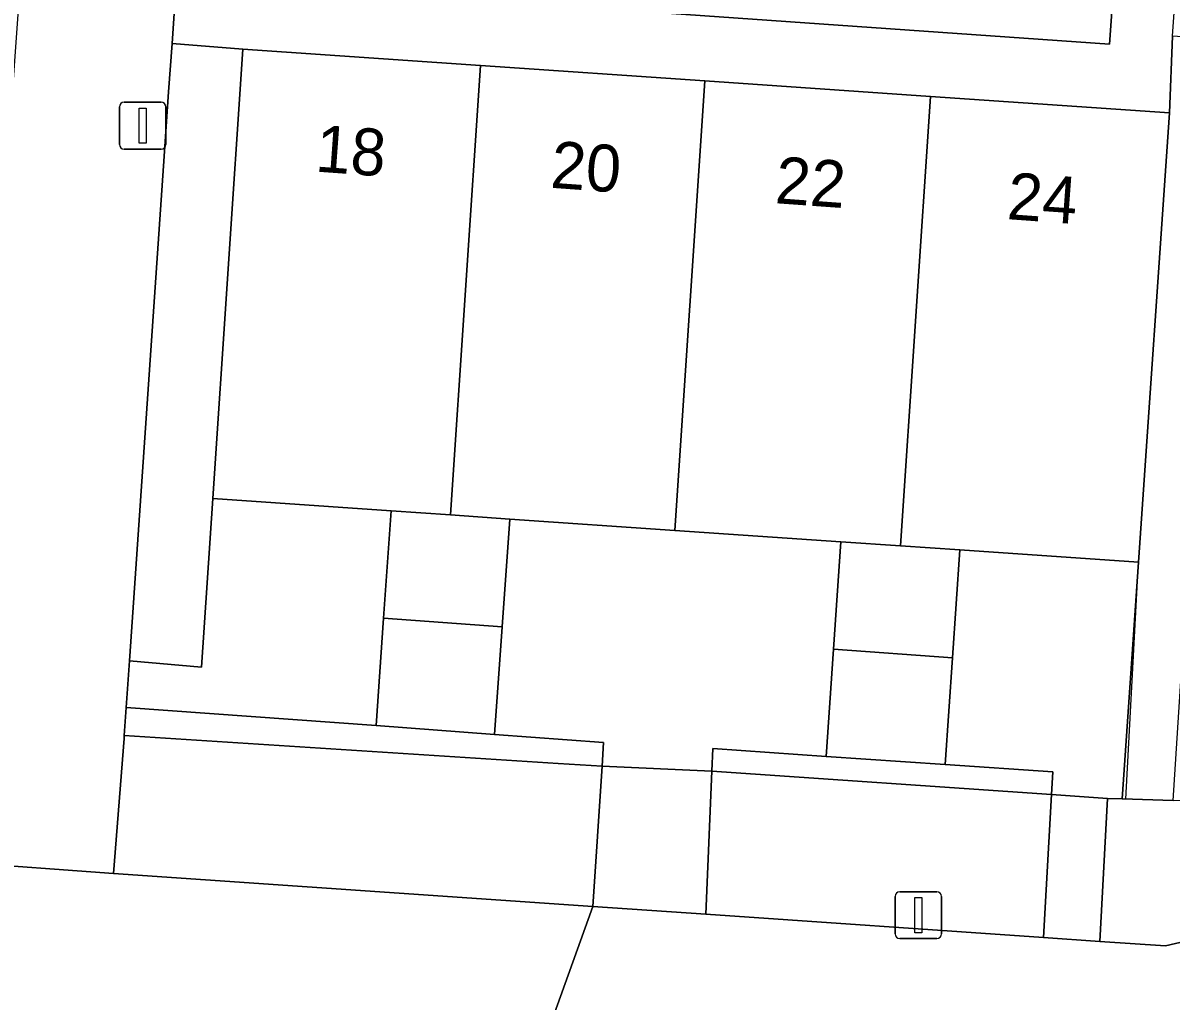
# Model space of a CAD drawing. Extents: x 161848 to 162726, y 385382 to 386521.
# Drawn here: x 162167.51 to 162191.98, y 386035.98 to 386056.83 of the extents above; entities that cross this region are included whole.
import ezdxf

# ---------------------------------------------------------------- set-up
doc = ezdxf.new("R2010")
doc.units = 0
for name, color, linetype in [('IMGEO_Erf', 7, 'Continuous'), ('IMGEO_Groenvoorziening', 7, 'Continuous'), ('IMGEO_Hek', 7, 'Continuous'), ('IMGEO_Lichtmast', 7, 'Continuous'), ('IMGEO_Pand', 7, 'Continuous'), ('IMGEO_Pand_nummerreeks', 7, 'Continuous'), ('IMGEO_Voetpad_halfverhard', 7, 'Continuous'), ('IMGEO_Voetpad_open', 7, 'Continuous')]:
    doc.layers.add(name, color=color, linetype=linetype)

msp = doc.modelspace()

# ---------------------------------------------------------------- linework, layer by layer
at = {"layer": 'IMGEO_Erf'}
for points in [[(162175.354, 386046.426), (162171.552, 386046.687), (162171.312, 386043.095), (162169.775, 386043.232), (162169.707, 386042.234), (162175.036, 386041.848), (162175.195, 386044.137)], [(162184.946, 386045.767), (162181.404, 386046.01), (162177.883, 386046.252), (162177.722, 386043.951), (162177.562, 386041.662), (162179.886, 386041.491), (162179.853, 386040.985), (162182.192, 386040.88), (162182.212, 386041.358), (162184.631, 386041.192), (162184.789, 386043.48)], [(162191.292, 386045.33), (162187.48, 386045.592), (162187.322, 386043.293), (162187.165, 386041.018), (162189.465, 386040.86), (162189.437, 386040.377), (162190.631, 386040.293), (162190.945, 386040.284)]]:
    msp.add_lwpolyline(points, close=True, dxfattribs=at)
at = {"layer": 'IMGEO_Groenvoorziening'}
for points in [[(162170.843, 386058.669), (162170.779, 386057.776), (162190.669, 386056.376), (162190.876, 386059.258)], [(162214.049, 386056.229), (162210.732, 386056.443), (162210.577, 386056.453), (162209.685, 386043.945), (162207.428, 386042.009), (162192.489, 386040.231), (162192.029, 386040.251), (162190.945, 386040.284), (162190.631, 386040.293), (162190.465, 386037.249), (162191.864, 386037.153), (162209.8, 386041.337)]]:
    msp.add_lwpolyline(points, dxfattribs=at)
for points in [[(162172.192, 386056.268), (162170.69, 386056.387), (162170.61, 386055.359), (162170.508, 386053.88), (162169.775, 386043.232), (162171.312, 386043.095), (162171.552, 386046.687)], [(162192.019, 386056.542), (162191.95, 386054.91), (162191.292, 386045.33), (162190.945, 386040.284), (162192.029, 386040.251), (162193.011, 386055.538), (162206.764, 386054.753), (162206.785, 386055.718), (162201.67, 386056.05), (162201.659, 386055.887)], [(162175.036, 386041.848), (162169.707, 386042.234), (162169.665, 386041.636), (162178.914, 386041.043), (162179.853, 386040.985), (162179.886, 386041.491), (162177.562, 386041.662)], [(162179.853, 386040.985), (162178.914, 386041.043), (162169.665, 386041.636), (162169.661, 386041.572), (162169.436, 386038.692), (162179.656, 386037.991)], [(162187.165, 386041.018), (162184.631, 386041.192), (162182.212, 386041.358), (162182.192, 386040.88), (162189.437, 386040.377), (162189.465, 386040.86)], [(162189.437, 386040.377), (162182.192, 386040.88), (162182.062, 386037.826), (162189.262, 386037.332)]]:
    msp.add_lwpolyline(points, close=True, dxfattribs=at)
at = {"layer": 'IMGEO_Hek'}
for points in [[(162171.552, 386046.687), (162171.312, 386043.095), (162169.775, 386043.232)], [(162191.02, 386040.281), (162191.292, 386045.33)], [(162175.036, 386041.848), (162169.707, 386042.234)], [(162177.562, 386041.662), (162179.886, 386041.491)], [(162179.886, 386041.491), (162179.853, 386040.985)], [(162184.631, 386041.192), (162182.212, 386041.358), (162182.192, 386040.88)], [(162182.192, 386040.88), (162179.853, 386040.985)], [(162189.437, 386040.377), (162189.465, 386040.86), (162187.165, 386041.018)], [(162191.02, 386040.281), (162190.631, 386040.293), (162189.437, 386040.377)]]:
    msp.add_lwpolyline(points, dxfattribs=at)
at = {"layer": 'IMGEO_Lichtmast'}
for p, q in [((162169.661, 386055.137), (162170.451, 386055.137)), ((162170.451, 386055.137), (162169.661, 386055.137)), ((162169.561, 386054.237), (162169.561, 386055.037)), ((162169.561, 386055.037), (162169.561, 386054.237)), ((162170.551, 386055.037), (162170.551, 386054.237)), ((162170.551, 386054.237), (162170.551, 386055.037)), ((162170.451, 386054.137), (162169.661, 386054.137)), ((162169.661, 386054.137), (162170.451, 386054.137)), ((162186.201, 386038.307), (162186.991, 386038.307)), ((162186.991, 386038.307), (162186.201, 386038.307)), ((162186.101, 386037.407), (162186.101, 386038.207)), ((162186.101, 386038.207), (162186.101, 386037.407)), ((162187.091, 386038.207), (162187.091, 386037.407)), ((162187.091, 386037.407), (162187.091, 386038.207)), ((162186.991, 386037.307), (162186.201, 386037.307)), ((162186.201, 386037.307), (162186.991, 386037.307))]:
    msp.add_line(p, q, dxfattribs=at)
for points in [[(162169.981, 386055.012), (162170.131, 386055.012), (162170.131, 386054.262), (162169.981, 386054.262), (162169.981, 386055.012)], [(162186.521, 386038.182), (162186.671, 386038.182), (162186.671, 386037.432), (162186.521, 386037.432), (162186.521, 386038.182)]]:
    msp.add_lwpolyline(points, dxfattribs=at)
for centre, start, end in [((162169.661, 386055.037), 90, 180), ((162169.661, 386055.037), 90, 180), ((162170.451, 386055.037), 0, 90), ((162170.451, 386055.037), 360, 90), ((162169.661, 386054.237), 180, 270), ((162169.661, 386054.237), 180, 270), ((162170.451, 386054.237), 270, 0), ((162170.451, 386054.237), 270, 0), ((162186.201, 386038.207), 90, 180), ((162186.201, 386038.207), 90, 180), ((162186.991, 386038.207), 0, 90), ((162186.991, 386038.207), 360, 90), ((162186.201, 386037.407), 180, 270), ((162186.201, 386037.407), 180, 270), ((162186.991, 386037.407), 270, 0), ((162186.991, 386037.407), 270, 0)]:
    msp.add_arc(centre, 0.1, start, end, dxfattribs=at)
at = {"layer": 'IMGEO_Pand'}
for points in [[(162177.259, 386055.92), (162172.192, 386056.268), (162171.552, 386046.687), (162175.354, 386046.426), (162176.618, 386046.339)], [(162182.044, 386055.591), (162177.259, 386055.92), (162176.618, 386046.339), (162177.883, 386046.252), (162181.404, 386046.01)], [(162186.853, 386055.261), (162182.044, 386055.591), (162181.404, 386046.01), (162184.946, 386045.767), (162186.213, 386045.68)], [(162191.95, 386054.91), (162186.853, 386055.261), (162186.213, 386045.68), (162187.48, 386045.592), (162191.292, 386045.33)], [(162177.883, 386046.252), (162176.618, 386046.339), (162175.354, 386046.426), (162175.195, 386044.137), (162177.722, 386043.951)], [(162187.48, 386045.592), (162186.213, 386045.68), (162184.946, 386045.767), (162184.789, 386043.48), (162187.322, 386043.293)], [(162177.722, 386043.951), (162175.195, 386044.137), (162175.036, 386041.848), (162177.562, 386041.662)], [(162187.322, 386043.293), (162184.789, 386043.48), (162184.631, 386041.192), (162187.165, 386041.018)]]:
    msp.add_lwpolyline(points, close=True, dxfattribs=at)
at = {"layer": 'IMGEO_Voetpad_halfverhard'}
for points in [[(162182.192, 386040.88), (162179.853, 386040.985), (162179.656, 386037.991), (162182.062, 386037.826)], [(162190.631, 386040.293), (162189.437, 386040.377), (162189.262, 386037.332), (162190.465, 386037.249)]]:
    msp.add_lwpolyline(points, close=True, dxfattribs=at)
at = {"layer": 'IMGEO_Voetpad_open'}
for points in [[(162174.17, 386079.409), (162174.313, 386081.464), (162173.742, 386081.524), (162173.908, 386084.055), (162170.296, 386084.534), (162170.206, 386083.071), (162170.123, 386081.763), (162169.141, 386081.834), (162167.443, 386057.641), (162167.405, 386057.111), (162167.299, 386055.612), (162167.219, 386054.496), (162166.137, 386038.939), (162169.436, 386038.692), (162169.661, 386041.572), (162169.665, 386041.636), (162169.707, 386042.234), (162169.775, 386043.232), (162170.508, 386053.88), (162170.61, 386055.359), (162170.69, 386056.387), (162170.779, 386057.776), (162170.843, 386058.669)], [(162178.806, 386035.619), (162179.656, 386037.991), (162169.436, 386038.692), (162166.137, 386038.939), (162163.672, 386039.086), (162162.499, 386039.156), (162162.419, 386037.762), (162128.312, 386040), (162128.392, 386041.445), (162127.496, 386041.528), (162127.18, 386041.557), (162126.462, 386041.623), (162124.544, 386045.378), (162123.495, 386041.562), (162120.845, 386002.669)], [(162209.8, 386041.337), (162191.864, 386037.153), (162190.465, 386037.249), (162189.262, 386037.332), (162182.062, 386037.826), (162179.656, 386037.991), (162178.806, 386035.619), (162192.018, 386034.717), (162210.506, 386038.912), (162211.669, 386039.176)]]:
    msp.add_lwpolyline(points, dxfattribs=at)
msp.add_lwpolyline([(162170.779, 386057.776), (162170.69, 386056.387), (162172.192, 386056.268), (162177.259, 386055.92), (162182.044, 386055.591), (162186.853, 386055.261), (162191.95, 386054.91), (162192.019, 386056.542), (162192.37, 386061.601), (162192.703, 386066.386), (162193.035, 386071.18), (162193.388, 386076.259), (162192.038, 386076.345), (162191.829, 386073.266), (162190.876, 386059.258), (162190.669, 386056.376)], close=True, dxfattribs=at)

# ---------------------------------------------------------------- texts
at = {"layer": 'IMGEO_Pand_nummerreeks'}
for s, rotation, p in [('18', 355.8747, (162173.723, 386053.66)), ('20', 355.869, (162178.737, 386053.315)), ('22', 355.8747, (162183.525, 386052.986)), ('24', 355.8632, (162188.47, 386052.646))]:
    msp.add_text(s, height=1, rotation=rotation, dxfattribs=at).set_placement(p)

doc.saveas('drawing.dxf')
